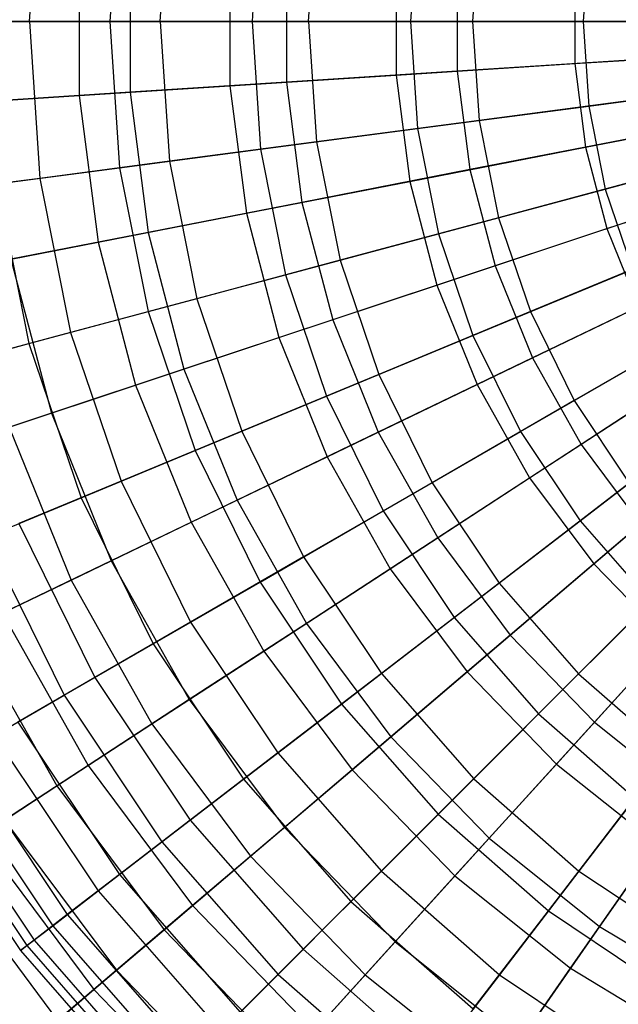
# Model space of a CAD drawing. Extents: x 0.2 to 40.1, y -6.7 to 6.7.
# Tile 331 of 516: x 25.1 to 26, y 2 to 3.5. Entities that reach past the tile are written whole.
import ezdxf

# ---------------------------------------------------------------- set-up
doc = ezdxf.new("R2010")
doc.units = 0
doc.header["$MEASUREMENT"] = 0
doc.layers.get('0').update_dxf_attribs({"color": 13, "linetype": 'CONTINUOUS'})

# ---------------------------------------------------------------- blocks, each defined once
blk = doc.blocks.new('SNOWBALL_XIV_PM3_STL')
at = {"color": 0}
for p, q in [((25.1394, 3.4483, 1.478), (25.1543, 3.6756, 1.478)), ((25.1394, 3.4483, 1.478), (25.1543, 3.6756, 1.478)), ((25.2697, 3.6604, 4.4242), (25.2558, 3.4483, 4.4242)), ((25.2697, 3.6604, 4.4242), (25.2558, 3.4483, 4.4242)), ((25.3287, 3.4483, 1.258), (25.342, 3.6509, 1.258)), ((25.3287, 3.4483, 1.258), (25.342, 3.6509, 1.258)), ((25.474, 3.6336, 4.6286), (25.4619, 3.4483, 4.6286)), ((25.474, 3.6336, 4.6286), (25.4619, 3.4483, 4.6286)), ((25.544, 3.4483, 1.0634), (25.5554, 3.6228, 1.0634)), ((25.544, 3.4483, 1.0634), (25.5554, 3.6228, 1.0634)), ((25.702, 3.6035, 4.8056), (25.6918, 3.4483, 4.8056)), ((25.702, 3.6035, 4.8056), (25.6918, 3.4483, 4.8056)), ((25.7912, 3.5918, 0.8971), (25.7818, 3.4483, 0.8971)), ((25.7912, 3.5918, 0.8971), (25.7818, 3.4483, 0.8971)), ((25.9501, 3.5709, 4.9526), (25.942, 3.4483, 4.9526)), ((25.9501, 3.5709, 4.9526), (25.942, 3.4483, 4.9526)), ((25.2113, 3.5555, 4.5506), (25.2113, 3.3412, 4.5506)), ((25.2113, 3.5555, 4.5506), (25.2113, 3.3412, 4.5506)), ((25.2851, 3.5508, 1.1442), (25.2851, 3.3459, 1.1442)), ((25.2851, 3.5508, 1.1442), (25.2851, 3.3459, 1.1442)), ((25.4299, 3.5415, 4.7446), (25.4299, 3.3552, 4.7446)), ((25.4299, 3.5415, 4.7446), (25.4299, 3.3552, 4.7446)), ((25.5118, 3.5362, 0.9599), (25.5118, 3.3605, 0.9599)), ((25.5118, 3.5362, 0.9599), (25.5118, 3.3605, 0.9599)), ((25.6707, 3.526, 4.9101), (25.6707, 3.3707, 4.9101)), ((25.6707, 3.526, 4.9101), (25.6707, 3.3707, 4.9101)), ((25.7595, 3.5203, 0.805), (25.7595, 3.3764, 0.805)), ((25.7595, 3.5203, 0.805), (25.7595, 3.3764, 0.805)), ((25.93, 3.5094, 5.0444), (25.93, 3.3873, 5.0444)), ((25.93, 3.5094, 5.0444), (25.93, 3.3873, 5.0444)), ((24.979, 3.4483, 1.7199), (25.1394, 3.4483, 1.478)), ((24.979, 3.4483, 1.7199), (25.1394, 3.4483, 1.478)), ((25.2558, 3.4483, 4.4242), (25.0768, 3.4483, 4.1958)), ((25.2558, 3.4483, 4.4242), (25.0768, 3.4483, 4.1958)), ((25.1394, 3.4483, 1.478), (25.1543, 3.221, 1.478)), ((25.1394, 3.4483, 1.478), (25.3287, 3.4483, 1.258)), ((25.1394, 3.4483, 1.478), (25.1543, 3.221, 1.478)), ((25.1394, 3.4483, 1.478), (25.3287, 3.4483, 1.258)), ((25.2558, 3.4483, 4.4242), (25.2697, 3.2362, 4.4242)), ((25.4619, 3.4483, 4.6286), (25.2558, 3.4483, 4.4242)), ((25.2558, 3.4483, 4.4242), (25.2697, 3.2362, 4.4242)), ((25.4619, 3.4483, 4.6286), (25.2558, 3.4483, 4.4242)), ((25.3287, 3.4483, 1.258), (25.342, 3.2458, 1.258)), ((25.3287, 3.4483, 1.258), (25.544, 3.4483, 1.0634)), ((25.3287, 3.4483, 1.258), (25.342, 3.2458, 1.258)), ((25.3287, 3.4483, 1.258), (25.544, 3.4483, 1.0634)), ((25.6918, 3.4483, 4.8056), (25.4619, 3.4483, 4.6286)), ((25.4619, 3.4483, 4.6286), (25.474, 3.2631, 4.6286)), ((25.6918, 3.4483, 4.8056), (25.4619, 3.4483, 4.6286)), ((25.4619, 3.4483, 4.6286), (25.474, 3.2631, 4.6286)), ((25.544, 3.4483, 1.0634), (25.7818, 3.4483, 0.8971)), ((25.544, 3.4483, 1.0634), (25.5554, 3.2739, 1.0634)), ((25.544, 3.4483, 1.0634), (25.5554, 3.2739, 1.0634)), ((25.544, 3.4483, 1.0634), (25.7818, 3.4483, 0.8971)), ((25.6918, 3.4483, 4.8056), (25.702, 3.2932, 4.8056)), ((25.942, 3.4483, 4.9526), (25.6918, 3.4483, 4.8056)), ((25.6918, 3.4483, 4.8056), (25.702, 3.2932, 4.8056)), ((25.942, 3.4483, 4.9526), (25.6918, 3.4483, 4.8056)), ((25.7818, 3.4483, 0.8971), (26.0385, 3.4483, 0.7618)), ((25.7818, 3.4483, 0.8971), (25.7912, 3.3049, 0.8971)), ((25.7818, 3.4483, 0.8971), (25.7912, 3.3049, 0.8971)), ((25.7818, 3.4483, 0.8971), (26.0385, 3.4483, 0.7618)), ((25.942, 3.4483, 4.9526), (25.9501, 3.3258, 4.9526)), ((26.2086, 3.4483, 5.0673), (25.942, 3.4483, 4.9526)), ((25.942, 3.4483, 4.9526), (25.9501, 3.3258, 4.9526)), ((26.2086, 3.4483, 5.0673), (25.942, 3.4483, 4.9526)), ((25.93, 3.3873, 5.0444), (26.2039, 3.4049, 5.1456)), ((25.93, 3.3873, 5.0444), (26.2039, 3.4049, 5.1456)), ((25.6707, 3.3707, 4.9101), (25.93, 3.3873, 5.0444)), ((25.6707, 3.3707, 4.9101), (25.93, 3.3873, 5.0444)), ((26.0244, 3.3934, 0.6821), (25.7595, 3.3764, 0.805)), ((26.0244, 3.3934, 0.6821), (25.7595, 3.3764, 0.805)), ((25.93, 3.3873, 5.0444), (25.9456, 3.2662, 5.0444)), ((25.93, 3.3873, 5.0444), (25.9456, 3.2662, 5.0444)), ((25.4299, 3.3552, 4.7446), (25.6707, 3.3707, 4.9101)), ((25.4299, 3.3552, 4.7446), (25.6707, 3.3707, 4.9101)), ((25.7595, 3.3764, 0.805), (25.5118, 3.3605, 0.9599)), ((25.7595, 3.3764, 0.805), (25.5118, 3.3605, 0.9599)), ((25.6707, 3.3707, 4.9101), (25.6905, 3.2165, 4.9101)), ((25.6707, 3.3707, 4.9101), (25.6905, 3.2165, 4.9101)), ((25.7595, 3.3764, 0.805), (25.7779, 3.2336, 0.805)), ((25.7595, 3.3764, 0.805), (25.7779, 3.2336, 0.805)), ((25.2113, 3.3412, 4.5506), (25.4299, 3.3552, 4.7446)), ((25.2113, 3.3412, 4.5506), (25.4299, 3.3552, 4.7446)), ((25.5118, 3.3605, 0.9599), (25.2851, 3.3459, 1.1442)), ((25.5118, 3.3605, 0.9599), (25.2851, 3.3459, 1.1442)), ((25.4299, 3.3552, 4.7446), (25.4537, 3.1704, 4.7446)), ((25.4299, 3.3552, 4.7446), (25.4537, 3.1704, 4.7446)), ((25.5118, 3.3605, 0.9599), (25.5343, 3.1861, 0.9599)), ((25.5118, 3.3605, 0.9599), (25.5343, 3.1861, 0.9599)), ((25.9501, 3.3258, 4.9526), (26.2144, 3.3606, 5.0673)), ((25.9501, 3.3258, 4.9526), (26.2144, 3.3606, 5.0673)), ((25.0184, 3.3288, 4.3311), (25.2113, 3.3412, 4.5506)), ((25.0184, 3.3288, 4.3311), (25.2113, 3.3412, 4.5506)), ((25.2851, 3.3459, 1.1442), (25.0828, 3.3329, 1.3552)), ((25.2851, 3.3459, 1.1442), (25.0828, 3.3329, 1.3552)), ((25.2113, 3.3412, 4.5506), (25.2387, 3.1286, 4.5506)), ((25.2113, 3.3412, 4.5506), (25.2387, 3.1286, 4.5506)), ((25.2851, 3.3459, 1.1442), (25.3113, 3.1427, 1.1442)), ((25.2851, 3.3459, 1.1442), (25.3113, 3.1427, 1.1442)), ((25.702, 3.2932, 4.8056), (25.9501, 3.3258, 4.9526)), ((25.702, 3.2932, 4.8056), (25.9501, 3.3258, 4.9526)), ((26.0457, 3.3384, 0.7618), (25.7912, 3.3049, 0.8971)), ((26.0457, 3.3384, 0.7618), (25.7912, 3.3049, 0.8971)), ((25.9501, 3.3258, 4.9526), (25.974, 3.2054, 4.9526)), ((25.9501, 3.3258, 4.9526), (25.974, 3.2054, 4.9526)), ((25.9456, 3.2662, 5.0444), (26.2151, 3.3187, 5.1456)), ((25.9456, 3.2662, 5.0444), (26.2151, 3.3187, 5.1456)), ((25.7912, 3.3049, 0.8971), (25.5554, 3.2739, 1.0634)), ((25.7912, 3.3049, 0.8971), (25.5554, 3.2739, 1.0634)), ((25.7912, 3.3049, 0.8971), (25.8193, 3.1639, 0.8971)), ((25.7912, 3.3049, 0.8971), (25.8193, 3.1639, 0.8971)), ((25.474, 3.2631, 4.6286), (25.702, 3.2932, 4.8056)), ((25.474, 3.2631, 4.6286), (25.702, 3.2932, 4.8056)), ((25.702, 3.2932, 4.8056), (25.7323, 3.1406, 4.8056)), ((25.702, 3.2932, 4.8056), (25.7323, 3.1406, 4.8056)), ((26.0385, 3.2843, 0.6821), (25.7779, 3.2336, 0.805)), ((26.0385, 3.2843, 0.6821), (25.7779, 3.2336, 0.805)), ((25.5554, 3.2739, 1.0634), (25.342, 3.2458, 1.258)), ((25.5554, 3.2739, 1.0634), (25.342, 3.2458, 1.258)), ((25.5554, 3.2739, 1.0634), (25.5895, 3.1023, 1.0634)), ((25.5554, 3.2739, 1.0634), (25.5895, 3.1023, 1.0634)), ((25.974, 3.2054, 4.9526), (26.2315, 3.2744, 5.0673)), ((25.974, 3.2054, 4.9526), (26.2315, 3.2744, 5.0673)), ((25.2697, 3.2362, 4.4242), (25.474, 3.2631, 4.6286)), ((25.2697, 3.2362, 4.4242), (25.474, 3.2631, 4.6286)), ((25.474, 3.2631, 4.6286), (25.5102, 3.0811, 4.6286)), ((25.474, 3.2631, 4.6286), (25.5102, 3.0811, 4.6286)), ((25.6905, 3.2165, 4.9101), (25.9456, 3.2662, 5.0444)), ((25.6905, 3.2165, 4.9101), (25.9456, 3.2662, 5.0444)), ((25.9456, 3.2662, 5.0444), (25.9766, 3.1481, 5.0444)), ((25.9456, 3.2662, 5.0444), (25.9766, 3.1481, 5.0444)), ((25.342, 3.2458, 1.258), (25.1543, 3.221, 1.478)), ((25.342, 3.2458, 1.258), (25.1543, 3.221, 1.478)), ((25.342, 3.2458, 1.258), (25.3816, 3.0466, 1.258)), ((25.342, 3.2458, 1.258), (25.3816, 3.0466, 1.258)), ((25.0923, 3.2129, 4.1958), (25.2697, 3.2362, 4.4242)), ((25.0923, 3.2129, 4.1958), (25.2697, 3.2362, 4.4242)), ((25.2697, 3.2362, 4.4242), (25.3112, 3.0278, 4.4242)), ((25.2697, 3.2362, 4.4242), (25.3112, 3.0278, 4.4242)), ((25.7779, 3.2336, 0.805), (25.5343, 3.1861, 0.9599)), ((25.7779, 3.2336, 0.805), (25.5343, 3.1861, 0.9599)), ((25.7779, 3.2336, 0.805), (25.8144, 3.0943, 0.805)), ((25.7779, 3.2336, 0.805), (25.8144, 3.0943, 0.805)), ((26.0672, 3.2304, 0.7618), (25.8193, 3.1639, 0.8971)), ((26.0672, 3.2304, 0.7618), (25.8193, 3.1639, 0.8971)), ((25.9766, 3.1481, 5.0444), (26.2371, 3.2346, 5.1456)), ((25.9766, 3.1481, 5.0444), (26.2371, 3.2346, 5.1456)), ((25.1543, 3.221, 1.478), (24.9953, 3.2001, 1.7199)), ((25.1543, 3.221, 1.478), (24.9953, 3.2001, 1.7199)), ((25.0923, 3.2129, 4.1958), (25.1383, 2.9814, 4.1958)), ((25.0923, 3.2129, 4.1958), (25.1383, 2.9814, 4.1958)), ((25.1543, 3.221, 1.478), (25.1988, 2.9976, 1.478)), ((25.1543, 3.221, 1.478), (25.1988, 2.9976, 1.478)), ((25.4537, 3.1704, 4.7446), (25.6905, 3.2165, 4.9101)), ((25.4537, 3.1704, 4.7446), (25.6905, 3.2165, 4.9101)), ((25.6905, 3.2165, 4.9101), (25.7299, 3.0662, 4.9101)), ((25.6905, 3.2165, 4.9101), (25.7299, 3.0662, 4.9101)), ((25.7323, 3.1406, 4.8056), (25.974, 3.2054, 4.9526)), ((25.7323, 3.1406, 4.8056), (25.974, 3.2054, 4.9526)), ((25.974, 3.2054, 4.9526), (26.0135, 3.0891, 4.9526)), ((25.974, 3.2054, 4.9526), (26.0135, 3.0891, 4.9526)), ((25.5343, 3.1861, 0.9599), (25.3113, 3.1427, 1.1442)), ((25.5343, 3.1861, 0.9599), (25.3113, 3.1427, 1.1442)), ((25.5343, 3.1861, 0.9599), (25.5789, 3.0161, 0.9599)), ((25.5343, 3.1861, 0.9599), (25.5789, 3.0161, 0.9599)), ((25.2387, 3.1286, 4.5506), (25.4537, 3.1704, 4.7446)), ((25.2387, 3.1286, 4.5506), (25.4537, 3.1704, 4.7446)), ((25.4537, 3.1704, 4.7446), (25.5009, 2.9902, 4.7446)), ((25.4537, 3.1704, 4.7446), (25.5009, 2.9902, 4.7446)), ((26.0664, 3.1779, 0.6821), (25.8144, 3.0943, 0.805)), ((26.0664, 3.1779, 0.6821), (25.8144, 3.0943, 0.805)), ((25.8193, 3.1639, 0.8971), (25.5895, 3.1023, 1.0634)), ((25.8193, 3.1639, 0.8971), (25.5895, 3.1023, 1.0634)), ((25.8193, 3.1639, 0.8971), (25.8655, 3.0278, 0.8971)), ((25.8193, 3.1639, 0.8971), (25.8655, 3.0278, 0.8971)), ((25.3113, 3.1427, 1.1442), (25.1123, 3.1039, 1.3552)), ((25.3113, 3.1427, 1.1442), (25.1123, 3.1039, 1.3552)), ((25.3113, 3.1427, 1.1442), (25.3632, 2.9445, 1.1442)), ((25.3113, 3.1427, 1.1442), (25.3632, 2.9445, 1.1442)), ((25.5102, 3.0811, 4.6286), (25.7323, 3.1406, 4.8056)), ((25.5102, 3.0811, 4.6286), (25.7323, 3.1406, 4.8056)), ((25.7299, 3.0662, 4.9101), (25.9766, 3.1481, 5.0444)), ((25.7299, 3.0662, 4.9101), (25.9766, 3.1481, 5.0444)), ((25.7323, 3.1406, 4.8056), (25.7823, 2.9933, 4.8056)), ((25.7323, 3.1406, 4.8056), (25.7823, 2.9933, 4.8056)), ((25.9766, 3.1481, 5.0444), (26.0224, 3.035, 5.0444)), ((25.9766, 3.1481, 5.0444), (26.0224, 3.035, 5.0444)), ((25.049, 3.0916, 4.3311), (25.2387, 3.1286, 4.5506)), ((25.049, 3.0916, 4.3311), (25.2387, 3.1286, 4.5506)), ((25.2387, 3.1286, 4.5506), (25.2931, 2.9212, 4.5506)), ((25.2387, 3.1286, 4.5506), (25.2931, 2.9212, 4.5506)), ((26.1027, 3.126, 0.7618), (25.8655, 3.0278, 0.8971)), ((26.1027, 3.126, 0.7618), (25.8655, 3.0278, 0.8971)), ((25.1123, 3.1039, 1.3552), (25.1709, 2.8806, 1.3552)), ((25.1123, 3.1039, 1.3552), (25.1709, 2.8806, 1.3552)), ((25.5895, 3.1023, 1.0634), (25.3816, 3.0466, 1.258)), ((25.5895, 3.1023, 1.0634), (25.3816, 3.0466, 1.258)), ((25.5895, 3.1023, 1.0634), (25.6457, 2.9368, 1.0634)), ((25.5895, 3.1023, 1.0634), (25.6457, 2.9368, 1.0634)), ((25.8144, 3.0943, 0.805), (25.5789, 3.0161, 0.9599)), ((25.8144, 3.0943, 0.805), (25.5789, 3.0161, 0.9599)), ((25.7823, 2.9933, 4.8056), (26.0135, 3.0891, 4.9526)), ((25.7823, 2.9933, 4.8056), (26.0135, 3.0891, 4.9526)), ((25.8144, 3.0943, 0.805), (25.8685, 2.9608, 0.805)), ((25.8144, 3.0943, 0.805), (25.8685, 2.9608, 0.805)), ((25.3112, 3.0278, 4.4242), (25.5102, 3.0811, 4.6286)), ((25.3112, 3.0278, 4.4242), (25.5102, 3.0811, 4.6286)), ((25.5102, 3.0811, 4.6286), (25.5699, 2.9053, 4.6286)), ((25.5102, 3.0811, 4.6286), (25.5699, 2.9053, 4.6286)), ((26.1076, 3.076, 0.6821), (25.8685, 2.9608, 0.805)), ((26.1076, 3.076, 0.6821), (25.8685, 2.9608, 0.805)), ((25.5009, 2.9902, 4.7446), (25.7299, 3.0662, 4.9101)), ((25.5009, 2.9902, 4.7446), (25.7299, 3.0662, 4.9101)), ((25.7299, 3.0662, 4.9101), (25.7883, 2.9222, 4.9101)), ((25.7299, 3.0662, 4.9101), (25.7883, 2.9222, 4.9101)), ((25.3816, 3.0466, 1.258), (25.1988, 2.9976, 1.478)), ((25.3816, 3.0466, 1.258), (25.1988, 2.9976, 1.478)), ((25.3816, 3.0466, 1.258), (25.4469, 2.8544, 1.258)), ((25.3816, 3.0466, 1.258), (25.4469, 2.8544, 1.258)), ((25.1383, 2.9814, 4.1958), (25.3112, 3.0278, 4.4242)), ((25.1383, 2.9814, 4.1958), (25.3112, 3.0278, 4.4242)), ((25.3112, 3.0278, 4.4242), (25.3795, 2.8265, 4.4242)), ((25.3112, 3.0278, 4.4242), (25.3795, 2.8265, 4.4242)), ((25.8655, 3.0278, 0.8971), (25.6457, 2.9368, 1.0634)), ((25.8655, 3.0278, 0.8971), (25.6457, 2.9368, 1.0634)), ((25.7883, 2.9222, 4.9101), (26.0224, 3.035, 5.0444)), ((25.7883, 2.9222, 4.9101), (26.0224, 3.035, 5.0444)), ((25.8655, 3.0278, 0.8971), (25.9291, 2.8989, 0.8971)), ((25.8655, 3.0278, 0.8971), (25.9291, 2.8989, 0.8971)), ((26.1514, 3.0272, 0.7618), (25.9291, 2.8989, 0.8971)), ((26.1514, 3.0272, 0.7618), (25.9291, 2.8989, 0.8971)), ((25.5789, 3.0161, 0.9599), (25.3632, 2.9445, 1.1442)), ((25.5789, 3.0161, 0.9599), (25.3632, 2.9445, 1.1442)), ((25.5789, 3.0161, 0.9599), (25.6448, 2.8531, 0.9599)), ((25.5789, 3.0161, 0.9599), (25.6448, 2.8531, 0.9599)), ((25.1988, 2.9976, 1.478), (25.0438, 2.9561, 1.7199)), ((25.1988, 2.9976, 1.478), (25.0438, 2.9561, 1.7199)), ((25.1988, 2.9976, 1.478), (25.272, 2.7819, 1.478)), ((25.1988, 2.9976, 1.478), (25.272, 2.7819, 1.478)), ((25.2931, 2.9212, 4.5506), (25.5009, 2.9902, 4.7446)), ((25.2931, 2.9212, 4.5506), (25.5009, 2.9902, 4.7446)), ((25.5009, 2.9902, 4.7446), (25.5709, 2.8175, 4.7446)), ((25.5009, 2.9902, 4.7446), (25.5709, 2.8175, 4.7446)), ((25.5699, 2.9053, 4.6286), (25.7823, 2.9933, 4.8056)), ((25.5699, 2.9053, 4.6286), (25.7823, 2.9933, 4.8056)), ((25.7823, 2.9933, 4.8056), (25.8511, 2.8539, 4.8056)), ((25.7823, 2.9933, 4.8056), (25.8511, 2.8539, 4.8056)), ((24.9943, 2.9429, 3.9468), (25.1383, 2.9814, 4.1958)), ((24.9943, 2.9429, 3.9468), (25.1383, 2.9814, 4.1958)), ((25.1383, 2.9814, 4.1958), (25.2142, 2.758, 4.1958)), ((25.1383, 2.9814, 4.1958), (25.2142, 2.758, 4.1958)), ((25.8511, 2.8539, 4.8056), (26.0678, 2.979, 4.9526)), ((25.8511, 2.8539, 4.8056), (26.0678, 2.979, 4.9526)), ((26.1616, 2.9802, 0.6821), (25.9391, 2.8354, 0.805)), ((26.1616, 2.9802, 0.6821), (25.9391, 2.8354, 0.805)), ((25.8685, 2.9608, 0.805), (25.6448, 2.8531, 0.9599)), ((25.8685, 2.9608, 0.805), (25.6448, 2.8531, 0.9599)), ((25.8685, 2.9608, 0.805), (25.9391, 2.8354, 0.805)), ((25.8685, 2.9608, 0.805), (25.9391, 2.8354, 0.805)), ((25.3632, 2.9445, 1.1442), (25.1709, 2.8806, 1.3552)), ((25.3632, 2.9445, 1.1442), (25.1709, 2.8806, 1.3552)), ((25.3632, 2.9445, 1.1442), (25.4401, 2.7546, 1.1442)), ((25.3632, 2.9445, 1.1442), (25.4401, 2.7546, 1.1442)), ((25.6457, 2.9368, 1.0634), (25.4469, 2.8544, 1.258)), ((25.6457, 2.9368, 1.0634), (25.4469, 2.8544, 1.258)), ((25.6457, 2.9368, 1.0634), (25.7231, 2.7799, 1.0634)), ((25.6457, 2.9368, 1.0634), (25.7231, 2.7799, 1.0634)), ((25.8645, 2.7868, 4.9101), (26.0823, 2.9286, 5.0444)), ((25.8645, 2.7868, 4.9101), (26.0823, 2.9286, 5.0444)), ((25.1096, 2.8603, 4.3311), (25.2931, 2.9212, 4.5506)), ((25.1096, 2.8603, 4.3311), (25.2931, 2.9212, 4.5506)), ((25.2931, 2.9212, 4.5506), (25.3736, 2.7225, 4.5506)), ((25.2931, 2.9212, 4.5506), (25.3736, 2.7225, 4.5506)), ((25.5709, 2.8175, 4.7446), (25.7883, 2.9222, 4.9101)), ((25.5709, 2.8175, 4.7446), (25.7883, 2.9222, 4.9101)), ((25.7883, 2.9222, 4.9101), (25.8645, 2.7868, 4.9101)), ((25.7883, 2.9222, 4.9101), (25.8645, 2.7868, 4.9101)), ((25.3795, 2.8265, 4.4242), (25.5699, 2.9053, 4.6286)), ((25.3795, 2.8265, 4.4242), (25.5699, 2.9053, 4.6286)), ((25.5699, 2.9053, 4.6286), (25.652, 2.7389, 4.6286)), ((25.5699, 2.9053, 4.6286), (25.652, 2.7389, 4.6286)), ((25.9291, 2.8989, 0.8971), (25.7231, 2.7799, 1.0634)), ((25.9291, 2.8989, 0.8971), (25.7231, 2.7799, 1.0634)), ((25.9291, 2.8989, 0.8971), (26.0089, 2.7793, 0.8971)), ((25.9291, 2.8989, 0.8971), (26.0089, 2.7793, 0.8971)), ((25.1709, 2.8806, 1.3552), (25.0048, 2.8255, 1.5896)), ((25.1709, 2.8806, 1.3552), (25.0048, 2.8255, 1.5896)), ((25.1709, 2.8806, 1.3552), (25.2575, 2.6666, 1.3552)), ((25.1709, 2.8806, 1.3552), (25.2575, 2.6666, 1.3552)), ((25.9375, 2.7245, 4.8056), (26.136, 2.8769, 4.9526)), ((25.9375, 2.7245, 4.8056), (26.136, 2.8769, 4.9526)), ((25.1096, 2.8603, 4.3311), (25.1994, 2.6386, 4.3311)), ((25.1096, 2.8603, 4.3311), (25.1994, 2.6386, 4.3311)), ((25.4469, 2.8544, 1.258), (25.272, 2.7819, 1.478)), ((25.4469, 2.8544, 1.258), (25.272, 2.7819, 1.478)), ((25.4469, 2.8544, 1.258), (25.5367, 2.6723, 1.258)), ((25.4469, 2.8544, 1.258), (25.5367, 2.6723, 1.258)), ((25.6448, 2.8531, 0.9599), (25.4401, 2.7546, 1.1442)), ((25.6448, 2.8531, 0.9599), (25.4401, 2.7546, 1.1442)), ((25.6448, 2.8531, 0.9599), (25.7311, 2.7, 0.9599)), ((25.6448, 2.8531, 0.9599), (25.7311, 2.7, 0.9599)), ((25.652, 2.7389, 4.6286), (25.8511, 2.8539, 4.8056)), ((25.652, 2.7389, 4.6286), (25.8511, 2.8539, 4.8056)), ((25.8511, 2.8539, 4.8056), (25.9375, 2.7245, 4.8056)), ((25.8511, 2.8539, 4.8056), (25.9375, 2.7245, 4.8056)), ((25.2142, 2.758, 4.1958), (25.3795, 2.8265, 4.4242)), ((25.2142, 2.758, 4.1958), (25.3795, 2.8265, 4.4242)), ((25.3795, 2.8265, 4.4242), (25.4735, 2.6359, 4.4242)), ((25.3795, 2.8265, 4.4242), (25.4735, 2.6359, 4.4242)), ((25.9391, 2.8354, 0.805), (25.7311, 2.7, 0.9599)), ((25.9391, 2.8354, 0.805), (25.7311, 2.7, 0.9599)), ((25.9391, 2.8354, 0.805), (26.0252, 2.72, 0.805)), ((25.9391, 2.8354, 0.805), (26.0252, 2.72, 0.805)), ((25.9574, 2.6623, 4.9101), (26.1553, 2.8307, 5.0444)), ((25.9574, 2.6623, 4.9101), (26.1553, 2.8307, 5.0444)), ((25.3736, 2.7225, 4.5506), (25.5709, 2.8175, 4.7446)), ((25.3736, 2.7225, 4.5506), (25.5709, 2.8175, 4.7446)), ((25.5709, 2.8175, 4.7446), (25.6623, 2.6552, 4.7446)), ((25.5709, 2.8175, 4.7446), (25.6623, 2.6552, 4.7446)), ((25.6623, 2.6552, 4.7446), (25.8645, 2.7868, 4.9101)), ((25.6623, 2.6552, 4.7446), (25.8645, 2.7868, 4.9101)), ((25.8645, 2.7868, 4.9101), (25.9574, 2.6623, 4.9101)), ((25.8645, 2.7868, 4.9101), (25.9574, 2.6623, 4.9101)), ((25.272, 2.7819, 1.478), (25.1238, 2.7206, 1.7199)), ((25.272, 2.7819, 1.478), (25.1238, 2.7206, 1.7199)), ((25.272, 2.7819, 1.478), (25.3727, 2.5777, 1.478)), ((25.272, 2.7819, 1.478), (25.3727, 2.5777, 1.478)), ((25.7231, 2.7799, 1.0634), (25.5367, 2.6723, 1.258)), ((25.7231, 2.7799, 1.0634), (25.5367, 2.6723, 1.258)), ((25.7231, 2.7799, 1.0634), (25.8202, 2.6345, 1.0634)), ((25.7231, 2.7799, 1.0634), (25.8202, 2.6345, 1.0634)), ((26.0089, 2.7793, 0.8971), (25.8202, 2.6345, 1.0634)), ((26.0089, 2.7793, 0.8971), (25.8202, 2.6345, 1.0634)), ((25.0764, 2.7009, 3.9468), (25.2142, 2.758, 4.1958)), ((25.0764, 2.7009, 3.9468), (25.2142, 2.758, 4.1958)), ((25.2142, 2.758, 4.1958), (25.3185, 2.5464, 4.1958)), ((25.2142, 2.758, 4.1958), (25.3185, 2.5464, 4.1958)), ((25.4401, 2.7546, 1.1442), (25.2575, 2.6666, 1.3552)), ((25.4401, 2.7546, 1.1442), (25.2575, 2.6666, 1.3552)), ((25.4401, 2.7546, 1.1442), (25.5407, 2.576, 1.1442)), ((25.4401, 2.7546, 1.1442), (25.5407, 2.576, 1.1442)), ((25.4735, 2.6359, 4.4242), (25.652, 2.7389, 4.6286)), ((25.4735, 2.6359, 4.4242), (25.652, 2.7389, 4.6286)), ((25.652, 2.7389, 4.6286), (25.7551, 2.5846, 4.6286)), ((25.652, 2.7389, 4.6286), (25.7551, 2.5846, 4.6286)), ((25.1238, 2.7206, 1.7199), (25.2338, 2.4975, 1.7199)), ((25.1238, 2.7206, 1.7199), (25.2338, 2.4975, 1.7199)), ((25.1994, 2.6386, 4.3311), (25.3736, 2.7225, 4.5506)), ((25.1994, 2.6386, 4.3311), (25.3736, 2.7225, 4.5506)), ((25.3736, 2.7225, 4.5506), (25.4788, 2.5357, 4.5506)), ((25.3736, 2.7225, 4.5506), (25.4788, 2.5357, 4.5506)), ((25.7551, 2.5846, 4.6286), (25.9375, 2.7245, 4.8056)), ((25.7551, 2.5846, 4.6286), (25.9375, 2.7245, 4.8056)), ((26.0252, 2.72, 0.805), (25.8362, 2.5591, 0.9599)), ((26.0252, 2.72, 0.805), (25.8362, 2.5591, 0.9599)), ((25.9375, 2.7245, 4.8056), (26.0401, 2.6076, 4.8056)), ((25.9375, 2.7245, 4.8056), (26.0401, 2.6076, 4.8056)), ((25.0764, 2.7009, 3.9468), (25.1894, 2.4718, 3.9468)), ((25.0764, 2.7009, 3.9468), (25.1894, 2.4718, 3.9468)), ((25.7311, 2.7, 0.9599), (25.5407, 2.576, 1.1442)), ((25.7311, 2.7, 0.9599), (25.5407, 2.576, 1.1442)), ((25.7311, 2.7, 0.9599), (25.8362, 2.5591, 0.9599)), ((25.7311, 2.7, 0.9599), (25.8362, 2.5591, 0.9599)), ((25.5367, 2.6723, 1.258), (25.3727, 2.5777, 1.478)), ((25.5367, 2.6723, 1.258), (25.3727, 2.5777, 1.478)), ((25.5367, 2.6723, 1.258), (25.6495, 2.5035, 1.258)), ((25.5367, 2.6723, 1.258), (25.6495, 2.5035, 1.258)), ((26.1037, 2.6712, 0.8971), (25.9355, 2.5031, 1.0634)), ((26.1037, 2.6712, 0.8971), (25.9355, 2.5031, 1.0634)), ((25.2575, 2.6666, 1.3552), (25.0998, 2.5907, 1.5896)), ((25.2575, 2.6666, 1.3552), (25.0998, 2.5907, 1.5896)), ((25.2575, 2.6666, 1.3552), (25.3708, 2.4655, 1.3552)), ((25.2575, 2.6666, 1.3552), (25.3708, 2.4655, 1.3552)), ((25.4788, 2.5357, 4.5506), (25.6623, 2.6552, 4.7446)), ((25.4788, 2.5357, 4.5506), (25.6623, 2.6552, 4.7446)), ((25.6623, 2.6552, 4.7446), (25.7737, 2.5059, 4.7446)), ((25.6623, 2.6552, 4.7446), (25.7737, 2.5059, 4.7446)), ((25.7737, 2.5059, 4.7446), (25.9574, 2.6623, 4.9101)), ((25.7737, 2.5059, 4.7446), (25.9574, 2.6623, 4.9101)), ((25.9574, 2.6623, 4.9101), (26.0655, 2.5507, 4.9101)), ((25.9574, 2.6623, 4.9101), (26.0655, 2.5507, 4.9101)), ((25.051, 2.5672, 4.0893), (25.1994, 2.6386, 4.3311)), ((25.051, 2.5672, 4.0893), (25.1994, 2.6386, 4.3311)), ((25.1994, 2.6386, 4.3311), (25.3167, 2.4302, 4.3311)), ((25.1994, 2.6386, 4.3311), (25.3167, 2.4302, 4.3311)), ((25.3185, 2.5464, 4.1958), (25.4735, 2.6359, 4.4242)), ((25.3185, 2.5464, 4.1958), (25.4735, 2.6359, 4.4242)), ((25.4735, 2.6359, 4.4242), (25.5916, 2.4591, 4.4242)), ((25.4735, 2.6359, 4.4242), (25.5916, 2.4591, 4.4242)), ((25.8202, 2.6345, 1.0634), (25.6495, 2.5035, 1.258)), ((25.8202, 2.6345, 1.0634), (25.6495, 2.5035, 1.258)), ((25.8202, 2.6345, 1.0634), (25.9355, 2.5031, 1.0634)), ((25.8202, 2.6345, 1.0634), (25.9355, 2.5031, 1.0634)), ((26.1254, 2.6166, 0.805), (25.9585, 2.4328, 0.9599)), ((26.1254, 2.6166, 0.805), (25.9585, 2.4328, 0.9599)), ((25.8775, 2.445, 4.6286), (26.0401, 2.6076, 4.8056)), ((25.8775, 2.445, 4.6286), (26.0401, 2.6076, 4.8056)), ((25.0998, 2.5907, 1.5896), (25.2241, 2.37, 1.5896)), ((25.0998, 2.5907, 1.5896), (25.2241, 2.37, 1.5896)), ((25.5916, 2.4591, 4.4242), (25.7551, 2.5846, 4.6286)), ((25.5916, 2.4591, 4.4242), (25.7551, 2.5846, 4.6286)), ((25.7551, 2.5846, 4.6286), (25.8775, 2.445, 4.6286)), ((25.7551, 2.5846, 4.6286), (25.8775, 2.445, 4.6286)), ((25.3727, 2.5777, 1.478), (25.2338, 2.4975, 1.7199)), ((25.3727, 2.5777, 1.478), (25.2338, 2.4975, 1.7199)), ((25.5407, 2.576, 1.1442), (25.3708, 2.4655, 1.3552)), ((25.5407, 2.576, 1.1442), (25.3708, 2.4655, 1.3552)), ((25.3727, 2.5777, 1.478), (25.4993, 2.3883, 1.478)), ((25.3727, 2.5777, 1.478), (25.4993, 2.3883, 1.478)), ((25.5407, 2.576, 1.1442), (25.6632, 2.4118, 1.1442)), ((25.5407, 2.576, 1.1442), (25.6632, 2.4118, 1.1442)), ((25.051, 2.5672, 4.0893), (25.1787, 2.3404, 4.0893)), ((25.051, 2.5672, 4.0893), (25.1787, 2.3404, 4.0893)), ((25.8362, 2.5591, 0.9599), (25.6632, 2.4118, 1.1442)), ((25.8362, 2.5591, 0.9599), (25.6632, 2.4118, 1.1442)), ((25.8362, 2.5591, 0.9599), (25.9585, 2.4328, 0.9599)), ((25.8362, 2.5591, 0.9599), (25.9585, 2.4328, 0.9599)), ((25.1894, 2.4718, 3.9468), (25.3185, 2.5464, 4.1958)), ((25.1894, 2.4718, 3.9468), (25.3185, 2.5464, 4.1958)), ((25.3185, 2.5464, 4.1958), (25.4496, 2.3502, 4.1958)), ((25.3185, 2.5464, 4.1958), (25.4496, 2.3502, 4.1958)), ((25.9033, 2.372, 4.7446), (26.0655, 2.5507, 4.9101)), ((25.9033, 2.372, 4.7446), (26.0655, 2.5507, 4.9101)), ((25.3167, 2.4302, 4.3311), (25.4788, 2.5357, 4.5506)), ((25.3167, 2.4302, 4.3311), (25.4788, 2.5357, 4.5506)), ((25.4788, 2.5357, 4.5506), (25.607, 2.3639, 4.5506)), ((25.4788, 2.5357, 4.5506), (25.607, 2.3639, 4.5506)), ((25.2338, 2.4975, 1.7199), (25.1221, 2.433, 1.9798)), ((25.2338, 2.4975, 1.7199), (25.1221, 2.433, 1.9798)), ((25.2338, 2.4975, 1.7199), (25.372, 2.2906, 1.7199)), ((25.2338, 2.4975, 1.7199), (25.372, 2.2906, 1.7199)), ((25.6495, 2.5035, 1.258), (25.4993, 2.3883, 1.478)), ((25.6495, 2.5035, 1.258), (25.4993, 2.3883, 1.478)), ((25.607, 2.3639, 4.5506), (25.7737, 2.5059, 4.7446)), ((25.607, 2.3639, 4.5506), (25.7737, 2.5059, 4.7446)), ((25.6495, 2.5035, 1.258), (25.7833, 2.3509, 1.258)), ((25.6495, 2.5035, 1.258), (25.7833, 2.3509, 1.258)), ((25.7737, 2.5059, 4.7446), (25.9033, 2.372, 4.7446)), ((25.7737, 2.5059, 4.7446), (25.9033, 2.372, 4.7446)), ((25.9355, 2.5031, 1.0634), (25.7833, 2.3509, 1.258)), ((25.9355, 2.5031, 1.0634), (25.7833, 2.3509, 1.258)), ((25.9355, 2.5031, 1.0634), (26.067, 2.3878, 1.0634)), ((25.9355, 2.5031, 1.0634), (26.067, 2.3878, 1.0634)), ((25.0882, 2.4134, 3.6812), (25.1894, 2.4718, 3.9468)), ((25.0882, 2.4134, 3.6812), (25.1894, 2.4718, 3.9468)), ((25.1894, 2.4718, 3.9468), (25.3313, 2.2594, 3.9468)), ((25.1894, 2.4718, 3.9468), (25.3313, 2.2594, 3.9468)), ((25.3708, 2.4655, 1.3552), (25.2241, 2.37, 1.5896)), ((25.3708, 2.4655, 1.3552), (25.2241, 2.37, 1.5896)), ((25.3708, 2.4655, 1.3552), (25.5089, 2.2804, 1.3552)), ((25.3708, 2.4655, 1.3552), (25.5089, 2.2804, 1.3552)), ((25.4496, 2.3502, 4.1958), (25.5916, 2.4591, 4.4242)), ((25.4496, 2.3502, 4.1958), (25.5916, 2.4591, 4.4242)), ((25.5916, 2.4591, 4.4242), (25.7318, 2.2993, 4.4242)), ((25.5916, 2.4591, 4.4242), (25.7318, 2.2993, 4.4242)), ((25.7318, 2.2993, 4.4242), (25.8775, 2.445, 4.6286)), ((25.7318, 2.2993, 4.4242), (25.8775, 2.445, 4.6286)), ((25.8775, 2.445, 4.6286), (26.017, 2.3226, 4.6286)), ((25.8775, 2.445, 4.6286), (26.017, 2.3226, 4.6286)), ((25.1221, 2.433, 1.9798), (25.2697, 2.2121, 1.9798)), ((25.1221, 2.433, 1.9798), (25.2697, 2.2121, 1.9798)), ((25.1787, 2.3404, 4.0893), (25.3167, 2.4302, 4.3311)), ((25.1787, 2.3404, 4.0893), (25.3167, 2.4302, 4.3311)), ((25.3167, 2.4302, 4.3311), (25.4598, 2.2386, 4.3311)), ((25.3167, 2.4302, 4.3311), (25.4598, 2.2386, 4.3311)), ((25.9585, 2.4328, 0.9599), (25.8058, 2.2646, 1.1442)), ((25.9585, 2.4328, 0.9599), (25.8058, 2.2646, 1.1442)), ((25.9585, 2.4328, 0.9599), (26.096, 2.3232, 0.9599)), ((25.9585, 2.4328, 0.9599), (26.096, 2.3232, 0.9599)), ((25.0882, 2.4134, 3.6812), (25.2386, 2.1882, 3.6812)), ((25.0882, 2.4134, 3.6812), (25.2386, 2.1882, 3.6812)), ((25.6632, 2.4118, 1.1442), (25.5089, 2.2804, 1.3552)), ((25.6632, 2.4118, 1.1442), (25.5089, 2.2804, 1.3552)), ((25.6632, 2.4118, 1.1442), (25.8058, 2.2646, 1.1442)), ((25.6632, 2.4118, 1.1442), (25.8058, 2.2646, 1.1442)), ((25.0394, 2.3852, 2.2538), (25.1939, 2.1539, 2.2538)), ((25.0394, 2.3852, 2.2538), (25.1939, 2.1539, 2.2538)), ((25.4993, 2.3883, 1.478), (25.372, 2.2906, 1.7199)), ((25.4993, 2.3883, 1.478), (25.372, 2.2906, 1.7199)), ((25.4993, 2.3883, 1.478), (25.6495, 2.217, 1.478)), ((25.4993, 2.3883, 1.478), (25.6495, 2.217, 1.478)), ((26.067, 2.3878, 1.0634), (25.936, 2.217, 1.258)), ((26.067, 2.3878, 1.0634), (25.936, 2.217, 1.258)), ((25.0164, 2.372, 3.4031), (25.1729, 2.1378, 3.4031)), ((25.0164, 2.372, 3.4031), (25.1729, 2.1378, 3.4031)), ((25.2241, 2.37, 1.5896), (25.1029, 2.291, 1.8439)), ((25.2241, 2.37, 1.5896), (25.1029, 2.291, 1.8439)), ((25.2241, 2.37, 1.5896), (25.3756, 2.167, 1.5896)), ((25.2241, 2.37, 1.5896), (25.3756, 2.167, 1.5896)), ((25.7561, 2.2099, 4.5506), (25.9033, 2.372, 4.7446)), ((25.7561, 2.2099, 4.5506), (25.9033, 2.372, 4.7446)), ((25.9033, 2.372, 4.7446), (26.049, 2.2559, 4.7446)), ((25.9033, 2.372, 4.7446), (26.049, 2.2559, 4.7446)), ((24.9868, 2.3549, 2.5376), (25.1458, 2.117, 2.5376)), ((24.9868, 2.3549, 2.5376), (25.1458, 2.117, 2.5376)), ((25.4598, 2.2386, 4.3311), (25.607, 2.3639, 4.5506)), ((25.4598, 2.2386, 4.3311), (25.607, 2.3639, 4.5506)), ((25.607, 2.3639, 4.5506), (25.7561, 2.2099, 4.5506)), ((25.607, 2.3639, 4.5506), (25.7561, 2.2099, 4.5506)), ((24.9654, 2.3425, 2.8268), (25.1261, 2.1019, 2.8268)), ((24.9654, 2.3425, 2.8268), (25.1261, 2.1019, 2.8268)), ((24.9753, 2.3482, 3.1168), (25.1352, 2.1089, 3.1168)), ((24.9753, 2.3482, 3.1168), (25.1352, 2.1089, 3.1168)), ((25.0668, 2.2675, 3.829), (25.1787, 2.3404, 4.0893)), ((25.0668, 2.2675, 3.829), (25.1787, 2.3404, 4.0893)), ((25.1787, 2.3404, 4.0893), (25.3344, 2.1318, 4.0893)), ((25.1787, 2.3404, 4.0893), (25.3344, 2.1318, 4.0893)), ((25.3313, 2.2594, 3.9468), (25.4496, 2.3502, 4.1958)), ((25.3313, 2.2594, 3.9468), (25.4496, 2.3502, 4.1958)), ((25.4496, 2.3502, 4.1958), (25.6052, 2.1728, 4.1958)), ((25.4496, 2.3502, 4.1958), (25.6052, 2.1728, 4.1958)), ((25.7833, 2.3509, 1.258), (25.6495, 2.217, 1.478)), ((25.7833, 2.3509, 1.258), (25.6495, 2.217, 1.478)), ((25.7833, 2.3509, 1.258), (25.936, 2.217, 1.258)), ((25.7833, 2.3509, 1.258), (25.936, 2.217, 1.258)), ((25.8916, 2.1592, 4.4242), (26.017, 2.3226, 4.6286)), ((25.8916, 2.1592, 4.4242), (26.017, 2.3226, 4.6286)), ((26.096, 2.3232, 0.9599), (25.966, 2.1369, 1.1442)), ((26.096, 2.3232, 0.9599), (25.966, 2.1369, 1.1442)), ((25.6052, 2.1728, 4.1958), (25.7318, 2.2993, 4.4242)), ((25.6052, 2.1728, 4.1958), (25.7318, 2.2993, 4.4242)), ((25.7318, 2.2993, 4.4242), (25.8916, 2.1592, 4.4242)), ((25.7318, 2.2993, 4.4242), (25.8916, 2.1592, 4.4242)), ((25.1029, 2.291, 1.8439), (25.2655, 2.0732, 1.8439)), ((25.1029, 2.291, 1.8439), (25.2655, 2.0732, 1.8439)), ((25.372, 2.2906, 1.7199), (25.2697, 2.2121, 1.9798)), ((25.372, 2.2906, 1.7199), (25.2697, 2.2121, 1.9798)), ((25.372, 2.2906, 1.7199), (25.536, 2.1036, 1.7199)), ((25.372, 2.2906, 1.7199), (25.536, 2.1036, 1.7199)), ((25.5089, 2.2804, 1.3552), (25.3756, 2.167, 1.5896)), ((25.5089, 2.2804, 1.3552), (25.3756, 2.167, 1.5896)), ((25.5089, 2.2804, 1.3552), (25.6695, 2.1146, 1.3552)), ((25.5089, 2.2804, 1.3552), (25.6695, 2.1146, 1.3552)), ((25.0668, 2.2675, 3.829), (25.2327, 2.0453, 3.829)), ((25.0668, 2.2675, 3.829), (25.2327, 2.0453, 3.829)), ((25.2386, 2.1882, 3.6812), (25.3313, 2.2594, 3.9468)), ((25.2386, 2.1882, 3.6812), (25.3313, 2.2594, 3.9468)), ((25.3313, 2.2594, 3.9468), (25.4998, 2.0673, 3.9468)), ((25.3313, 2.2594, 3.9468), (25.4998, 2.0673, 3.9468)), ((25.8058, 2.2646, 1.1442), (25.6695, 2.1146, 1.3552)), ((25.8058, 2.2646, 1.1442), (25.6695, 2.1146, 1.3552)), ((25.8058, 2.2646, 1.1442), (25.966, 2.1369, 1.1442)), ((25.8058, 2.2646, 1.1442), (25.966, 2.1369, 1.1442)), ((25.9237, 2.0763, 4.5506), (26.049, 2.2559, 4.7446)), ((25.9237, 2.0763, 4.5506), (26.049, 2.2559, 4.7446)), ((25.0089, 2.2298, 2.1141), (25.18, 2.0005, 2.1141)), ((25.0089, 2.2298, 2.1141), (25.18, 2.0005, 2.1141)), ((25.3344, 2.1318, 4.0893), (25.4598, 2.2386, 4.3311)), ((25.3344, 2.1318, 4.0893), (25.4598, 2.2386, 4.3311)), ((25.4598, 2.2386, 4.3311), (25.6261, 2.0668, 4.3311)), ((25.4598, 2.2386, 4.3311), (25.6261, 2.0668, 4.3311)), ((25.2697, 2.2121, 1.9798), (25.1939, 2.1539, 2.2538)), ((25.2697, 2.2121, 1.9798), (25.1939, 2.1539, 2.2538)), ((25.2697, 2.2121, 1.9798), (25.4448, 2.0124, 1.9798)), ((25.2697, 2.2121, 1.9798), (25.4448, 2.0124, 1.9798)), ((25.6495, 2.217, 1.478), (25.536, 2.1036, 1.7199)), ((25.6495, 2.217, 1.478), (25.536, 2.1036, 1.7199)), ((25.6495, 2.217, 1.478), (25.8207, 2.0668, 1.478)), ((25.6495, 2.217, 1.478), (25.8207, 2.0668, 1.478)), ((25.936, 2.217, 1.258), (25.8207, 2.0668, 1.478)), ((25.936, 2.217, 1.258), (25.8207, 2.0668, 1.478)), ((25.936, 2.217, 1.258), (26.1048, 2.1042, 1.258)), ((25.936, 2.217, 1.258), (26.1048, 2.1042, 1.258)), ((25.6261, 2.0668, 4.3311), (25.7561, 2.2099, 4.5506)), ((25.6261, 2.0668, 4.3311), (25.7561, 2.2099, 4.5506)), ((25.7561, 2.2099, 4.5506), (25.9237, 2.0763, 4.5506)), ((25.7561, 2.2099, 4.5506), (25.9237, 2.0763, 4.5506)), ((25.1729, 2.1378, 3.4031), (25.2386, 2.1882, 3.6812)), ((25.1729, 2.1378, 3.4031), (25.2386, 2.1882, 3.6812)), ((25.2386, 2.1882, 3.6812), (25.4171, 1.9847, 3.6812)), ((25.2386, 2.1882, 3.6812), (25.4171, 1.9847, 3.6812)), ((25.4998, 2.0673, 3.9468), (25.6052, 2.1728, 4.1958)), ((25.4998, 2.0673, 3.9468), (25.6052, 2.1728, 4.1958)), ((25.6052, 2.1728, 4.1958), (25.7826, 2.0172, 4.1958)), ((25.6052, 2.1728, 4.1958), (25.7826, 2.0172, 4.1958)), ((25.3756, 2.167, 1.5896), (25.2655, 2.0732, 1.8439)), ((25.3756, 2.167, 1.5896), (25.2655, 2.0732, 1.8439)), ((25.3756, 2.167, 1.5896), (25.5519, 1.985, 1.5896)), ((25.3756, 2.167, 1.5896), (25.5519, 1.985, 1.5896)), ((25.7826, 2.0172, 4.1958), (25.8916, 2.1592, 4.4242)), ((25.7826, 2.0172, 4.1958), (25.8916, 2.1592, 4.4242)), ((25.8916, 2.1592, 4.4242), (26.0683, 2.0411, 4.4242)), ((25.8916, 2.1592, 4.4242), (26.0683, 2.0411, 4.4242)), ((25.1939, 2.1539, 2.2538), (25.1458, 2.117, 2.5376)), ((25.1939, 2.1539, 2.2538), (25.1458, 2.117, 2.5376)), ((25.1939, 2.1539, 2.2538), (25.3773, 1.9448, 2.2538)), ((25.1939, 2.1539, 2.2538), (25.3773, 1.9448, 2.2538)), ((25.1352, 2.1089, 3.1168), (25.1729, 2.1378, 3.4031)), ((25.1352, 2.1089, 3.1168), (25.1729, 2.1378, 3.4031)), ((25.1729, 2.1378, 3.4031), (25.3586, 1.9261, 3.4031)), ((25.1729, 2.1378, 3.4031), (25.3586, 1.9261, 3.4031)), ((25.2327, 2.0453, 3.829), (25.3344, 2.1318, 4.0893)), ((25.2327, 2.0453, 3.829), (25.3344, 2.1318, 4.0893)), ((25.3344, 2.1318, 4.0893), (25.5154, 1.9449, 4.0893)), ((25.3344, 2.1318, 4.0893), (25.5154, 1.9449, 4.0893)), ((25.966, 2.1369, 1.1442), (25.85, 1.9706, 1.3552)), ((25.966, 2.1369, 1.1442), (25.85, 1.9706, 1.3552)), ((25.966, 2.1369, 1.1442), (26.1412, 2.0306, 1.1442)), ((25.966, 2.1369, 1.1442), (26.1412, 2.0306, 1.1442)), ((25.1458, 2.117, 2.5376), (25.1261, 2.1019, 2.8268)), ((25.1458, 2.117, 2.5376), (25.1261, 2.1019, 2.8268)), ((25.1458, 2.117, 2.5376), (25.3344, 1.9019, 2.5376)), ((25.1458, 2.117, 2.5376), (25.3344, 1.9019, 2.5376)), ((25.6695, 2.1146, 1.3552), (25.5519, 1.985, 1.5896)), ((25.6695, 2.1146, 1.3552), (25.5519, 1.985, 1.5896)), ((25.6695, 2.1146, 1.3552), (25.85, 1.9706, 1.3552)), ((25.6695, 2.1146, 1.3552), (25.85, 1.9706, 1.3552)), ((25.1261, 2.1019, 2.8268), (25.1352, 2.1089, 3.1168)), ((25.1261, 2.1019, 2.8268), (25.1352, 2.1089, 3.1168)), ((25.1261, 2.1019, 2.8268), (25.3168, 1.8844, 2.8268)), ((25.1261, 2.1019, 2.8268), (25.3168, 1.8844, 2.8268)), ((25.1352, 2.1089, 3.1168), (25.3249, 1.8925, 3.1168)), ((25.1352, 2.1089, 3.1168), (25.3249, 1.8925, 3.1168)), ((25.536, 2.1036, 1.7199), (25.4448, 2.0124, 1.9798)), ((25.536, 2.1036, 1.7199), (25.4448, 2.0124, 1.9798)), ((25.536, 2.1036, 1.7199), (25.7231, 1.9396, 1.7199)), ((25.536, 2.1036, 1.7199), (25.7231, 1.9396, 1.7199)), ((25.2655, 2.0732, 1.8439), (25.18, 2.0005, 2.1141)), ((25.2655, 2.0732, 1.8439), (25.18, 2.0005, 2.1141)), ((25.2655, 2.0732, 1.8439), (25.4546, 1.8779, 1.8439)), ((25.2655, 2.0732, 1.8439), (25.4546, 1.8779, 1.8439)), ((25.8131, 1.9177, 4.3311), (25.9237, 2.0763, 4.5506)), ((25.8131, 1.9177, 4.3311), (25.9237, 2.0763, 4.5506)), ((25.9237, 2.0763, 4.5506), (26.107, 1.9651, 4.5506)), ((25.9237, 2.0763, 4.5506), (26.107, 1.9651, 4.5506)), ((25.4171, 1.9847, 3.6812), (25.4998, 2.0673, 3.9468)), ((25.4171, 1.9847, 3.6812), (25.4998, 2.0673, 3.9468)), ((25.4998, 2.0673, 3.9468), (25.6919, 1.8989, 3.9468)), ((25.4998, 2.0673, 3.9468), (25.6919, 1.8989, 3.9468)), ((25.5154, 1.9449, 4.0893), (25.6261, 2.0668, 4.3311)), ((25.5154, 1.9449, 4.0893), (25.6261, 2.0668, 4.3311)), ((25.6261, 2.0668, 4.3311), (25.8131, 1.9177, 4.3311)), ((25.6261, 2.0668, 4.3311), (25.8131, 1.9177, 4.3311)), ((25.8207, 2.0668, 1.478), (25.7231, 1.9396, 1.7199)), ((25.8207, 2.0668, 1.478), (25.7231, 1.9396, 1.7199)), ((25.8207, 2.0668, 1.478), (26.0101, 1.9403, 1.478)), ((25.8207, 2.0668, 1.478), (26.0101, 1.9403, 1.478)), ((25.1563, 1.9802, 3.5541), (25.2327, 2.0453, 3.829)), ((25.1563, 1.9802, 3.5541), (25.2327, 2.0453, 3.829)), ((25.2327, 2.0453, 3.829), (25.4256, 1.846, 3.829)), ((25.2327, 2.0453, 3.829), (25.4256, 1.846, 3.829))]:
    blk.add_line(p, q, dxfattribs=at)
blk = doc.blocks.new('GRUPUJ_1')
at = {"color": 0}
blk.add_blockref('SNOWBALL_XIV_PM3_STL', (-0.2062, 6.6596, -0.5119), dxfattribs=at)

msp = doc.modelspace()

# ---------------------------------------------------------------- block references
at = {"color": 0}
msp.add_blockref('GRUPUJ_1', (0.2062, -6.6596, 0.5119), dxfattribs=at)

doc.saveas('drawing.dxf')
